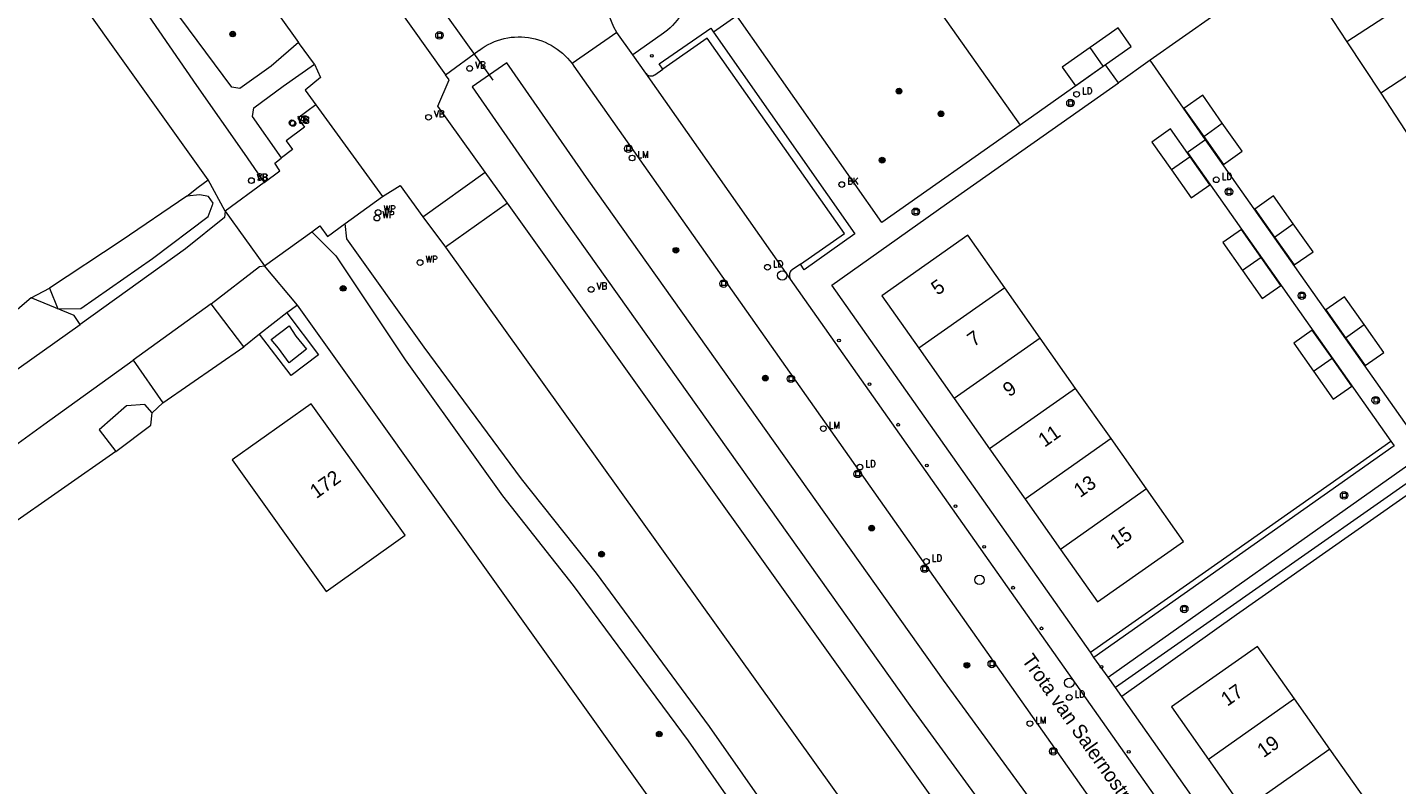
# Model space of a CAD drawing. Header units: metres. Extents: x 138165 to 154469, y 480134 to 494189.
# Tile 988 of 1056: x 150992 to 151112, y 483875 to 483942. Entities that reach past the tile are written whole.
import ezdxf

# ---------------------------------------------------------------- set-up
doc = ezdxf.new("R2010")
doc.units = ezdxf.units.M
doc.header["$LTSCALE"] = 0.001
doc.header["$MEASUREMENT"] = 0
for name, color, linetype, lineweight in [('Level 5', 7, 'Continuous', 0), ('TOP-L-duiker', 7, 'Continuous', 0), ('TOP-L-topo objecten punt', 7, 'Continuous', 0), ('TOP-L-topo objecten vlak', 7, 'Continuous', 0), ('TOP-T-topo huisnummering naamgeving', 7, 'Continuous', 0)]:
    doc.layers.add(name, color=color, linetype=linetype, lineweight=lineweight)
doc.styles.add('Style-INTL_ISO', font='INTL_ISO.shx')
doc.styles.add('Style-STANDARD', font='STANDARD.shx')

# ---------------------------------------------------------------- blocks, each defined once
blk = doc.blocks.new('24')
at = {"layer": 'TOP-L-topo objecten punt', "color": 7, "linetype": 'Continuous', "lineweight": 0}
for radius in [0.025, 0.0182, 0.0115, 0.005]:
    blk.add_circle((0, 0), radius, dxfattribs=at)
blk = doc.blocks.new('73')
at = {"layer": 'TOP-L-topo objecten punt', "color": 7, "linetype": 'Continuous', "lineweight": 0}
blk.add_circle((0, 0), 0.025, dxfattribs=at)
at = {"layer": 'TOP-L-topo objecten punt', "color": 7, "linetype": 'Continuous', "lineweight": 0, "style": 'Style-STANDARD'}
blk.add_text('WP', height=0.06, dxfattribs=at).set_placement((0.0483, 0))
blk = doc.blocks.new('39')
at = {"layer": 'TOP-L-topo objecten punt', "color": 7, "linetype": 'Continuous', "lineweight": 0}
for p, q in [((0.0175, 0.0175), (-0.0175, 0.0175)), ((-0.0175, 0.0175), (-0.0175, -0.0175)), ((0.0175, 0.0175), (0.0175, -0.0175)), ((0.0175, -0.0175), (-0.0175, -0.0175))]:
    blk.add_line(p, q, dxfattribs=at)
blk.add_circle((0, 0), 0.0332, dxfattribs=at)
blk = doc.blocks.new('121')
at = {"layer": 'TOP-L-topo objecten punt', "color": 7, "linetype": 'Continuous', "lineweight": 0}
blk.add_circle((0, 0), 0.025, dxfattribs=at)
at = {"layer": 'TOP-L-topo objecten punt', "color": 7, "linetype": 'Continuous', "lineweight": 0, "style": 'Style-STANDARD'}
blk.add_text('LD', height=0.06, dxfattribs=at).set_placement((0.0483, 0))
blk = doc.blocks.new('*U13')
at = {"layer": 'Level 5', "color": 7, "linetype": 'Continuous', "lineweight": 0}
blk.add_circle((0, 0), 0.0415, dxfattribs=at)
blk = doc.blocks.new('150')
at = {"layer": 'Level 5', "color": 7, "linetype": 'Continuous', "lineweight": 0}
blk.add_blockref('*U13', (0, 0), dxfattribs=at)
blk = doc.blocks.new('72')
at = {"layer": 'TOP-L-topo objecten punt', "color": 7, "linetype": 'Continuous', "lineweight": 0}
blk.add_circle((0, 0), 0.025, dxfattribs=at)
at = {"layer": 'TOP-L-topo objecten punt', "color": 7, "linetype": 'Continuous', "lineweight": 0, "style": 'Style-STANDARD'}
blk.add_text('BK', height=0.06, dxfattribs=at).set_placement((0.0483, 0))
blk = doc.blocks.new('10')
at = {"layer": 'TOP-L-topo objecten punt', "linetype": 'Continuous', "lineweight": 0}
blk.add_circle((0, 0), 0.0125, dxfattribs=at)
blk = doc.blocks.new('16')
at = {"layer": 'TOP-L-topo objecten punt', "color": 7, "linetype": 'Continuous', "lineweight": 0}
blk.add_circle((0, 0), 0.025, dxfattribs=at)
at = {"layer": 'TOP-L-topo objecten punt', "color": 7, "linetype": 'Continuous', "lineweight": 0, "style": 'Style-STANDARD'}
blk.add_text('LM', height=0.06, dxfattribs=at).set_placement((0.0483, 0))
blk = doc.blocks.new('14')
at = {"layer": 'TOP-L-topo objecten punt', "color": 7, "linetype": 'Continuous', "lineweight": 0}
blk.add_circle((0, 0), 0.025, dxfattribs=at)
at = {"layer": 'TOP-L-topo objecten punt', "color": 7, "linetype": 'Continuous', "lineweight": 0, "style": 'Style-STANDARD'}
blk.add_text('VB', height=0.06, dxfattribs=at).set_placement((0.0483, 0))
blk = doc.blocks.new('175')
at = {"layer": 'TOP-L-topo objecten punt', "color": 7, "linetype": 'Continuous', "lineweight": 0}
blk.add_circle((0, 0), 0.025, dxfattribs=at)
at = {"layer": 'TOP-L-topo objecten punt', "color": 7, "linetype": 'Continuous', "lineweight": 0, "style": 'Style-STANDARD'}
blk.add_text('SB', height=0.06, dxfattribs=at).set_placement((0.0483, 0))

msp = doc.modelspace()

# ---------------------------------------------------------------- linework, layer by layer
at = {"layer": 'TOP-L-duiker', "flags": 128}
msp.add_lwpolyline([(151023.48, 483950.29), (151032.87, 483937.16)], dxfattribs=at)
at = {"layer": 'TOP-L-topo objecten vlak', "flags": 128}
for points in [[(150887.02, 484112.33), (150891.21, 484102.97), (150894.4, 484097.28), (150909.22, 484077.41), (150918.59, 484064.23), (150933.42, 484043.6), (150960.76, 484003.61), (150973.32, 483985.55), (150985.47, 483968.48), (150997.85, 483949.81), (151006.86, 483936.68), (151011.05, 483930.72), (151012.81, 483928.18)], [(151015.82, 483940.46), (151013.41, 483938.39), (151010.66, 483936.43), (151009.95, 483936.54), (150999.33, 483950.9), (150987.08, 483969.83), (150974.93, 483986.73), (150962.19, 484004.71), (150934.95, 484044.8), (150921.14, 484064.43), (150921.01, 484065.47), (150924.56, 484068.01)], [(151043.74, 483941.35), (151043.48, 483941.82), (151043.26, 483942.31), (151043.08, 483942.82), (151042.95, 483943.35), (151042.87, 483943.88), (151042.83, 483944.42), (151042.84, 483944.96), (151042.9, 483945.49), (151043.01, 483946.02), (151043.17, 483946.53), (151043.37, 483947.03), (151043.61, 483947.52), (151043.9, 483947.97), (151044.22, 483948.4), (151044.59, 483948.8), (151044.98, 483949.16), (151045.41, 483949.49), (151045.87, 483949.78), (151060.07, 483959.82)], [(151007.88, 483928.41), (151000, 483939.46), (150988.77, 483955.2)], [(151066.26, 483951.44), (151079.14, 483933.22)], [(151116.03, 483945.91), (151112.95, 483950.62), (151104.72, 483945.24), (151107.8, 483940.53)], [(151022.47, 483946.41), (151028.72, 483937.63)], [(151116.03, 483945.91), (151107.8, 483940.53)], [(151012.27, 483945.45), (151015.82, 483940.46)], [(151050.75, 483944.62), (151050.54, 483944.45), (151050.35, 483944.27), (151050.16, 483944.08), (151049.99, 483943.87), (151049.83, 483943.66), (151049.68, 483943.44), (151049.55, 483943.2), (151049.54, 483943.19), (151049.38, 483942.93), (151049.21, 483942.67), (151049.03, 483942.43), (151048.84, 483942.19), (151048.63, 483941.97), (151048.41, 483941.75), (151048.18, 483941.55), (151047.94, 483941.36), (151047.85, 483941.29), (151045.15, 483939.38)], [(151054.26, 483942.82), (151052.21, 483941.38)], [(151079.14, 483933.22), (151066.99, 483924.67), (151054.26, 483942.82)], [(151096.21, 483942.89), (151090.52, 483938.91)], [(151043.74, 483941.35), (151039.81, 483938.62)], [(151045.15, 483939.38), (151043.74, 483941.35)], [(151047.78, 483938.14), (151047.46, 483938.59), (151051.98, 483941.71), (151052.21, 483941.38)], [(151052.21, 483941.38), (151064.63, 483923.67), (151060.18, 483920.52), (151059.85, 483921.01)], [(151086.42, 483938.39), (151088.87, 483940.12), (151087.72, 483941.75), (151085.27, 483940.03)], [(151118.99, 483941.39), (151110.76, 483936.01)], [(151017.21, 483938.55), (151015.82, 483940.46)], [(151028.72, 483937.63), (151031.66, 483939.78), (151031.68, 483939.79), (151031.92, 483939.97), (151032.18, 483940.13), (151032.45, 483940.28), (151032.72, 483940.42), (151033, 483940.54), (151033.28, 483940.64), (151033.57, 483940.73), (151033.87, 483940.81), (151034.17, 483940.87), (151034.47, 483940.92), (151034.77, 483940.94), (151035.08, 483940.96), (151035.38, 483940.95), (151035.68, 483940.93), (151035.98, 483940.9), (151036.29, 483940.85), (151036.58, 483940.78), (151036.88, 483940.7), (151037.16, 483940.6), (151037.45, 483940.49), (151037.72, 483940.36), (151037.99, 483940.22), (151038.25, 483940.06), (151038.51, 483939.89), (151038.75, 483939.71), (151038.98, 483939.52), (151039.21, 483939.31), (151039.42, 483939.09), (151039.62, 483938.86), (151039.81, 483938.62)], [(151059.85, 483921.01), (151063.73, 483923.69), (151051.67, 483940.85), (151047.78, 483938.14)], [(151085.27, 483940.03), (151082.82, 483938.3), (151083.97, 483936.66), (151086.42, 483938.39)], [(151086.42, 483938.39), (151085.27, 483940.03)], [(151107.8, 483940.53), (151110.76, 483936.01)], [(151046.29, 483937.77), (151045.15, 483939.38)], [(151090.52, 483938.91), (151087.75, 483936.92)], [(151095.4, 483931.91), (151090.52, 483938.91)], [(151014.32, 483930.34), (151011.78, 483933.98), (151011.89, 483934.72), (151014.47, 483936.62), (151017.21, 483938.55)], [(151017.21, 483938.55), (151017.73, 483937.39), (151016.39, 483936.29), (151017.33, 483935.01)], [(151032.19, 483929.09), (151028.05, 483934.89), (151029.02, 483937.2), (151028.72, 483937.63)], [(151104.43, 483834.3), (151107.49, 483836.46), (151072.41, 483884.5), (151041.28, 483928.32), (151034.09, 483938.67), (151031.05, 483936.58), (151038.46, 483925.91), (151069.45, 483882.28), (151104.43, 483834.3)], [(151039.81, 483938.62), (151039.98, 483938.38), (151110.83, 483837.81)], [(151046.29, 483937.77), (151046.31, 483937.74), (151046.37, 483937.67), (151046.45, 483937.61), (151046.53, 483937.57), (151046.62, 483937.54), (151046.71, 483937.53), (151046.81, 483937.53), (151046.9, 483937.55), (151046.99, 483937.59), (151047.07, 483937.63), (151047.08, 483937.64), (151047.78, 483938.14)], [(151058.98, 483919.71), (151046.29, 483937.77)], [(151087.75, 483936.92), (151086.62, 483938.5), (151079.14, 483933.22)], [(151085.3, 483886.95), (151062.59, 483919.16), (151072.67, 483926.3), (151087.75, 483936.92)], [(151096.86, 483933.38), (151095.14, 483935.83), (151093.5, 483934.68), (151095.23, 483932.23)], [(151110.76, 483936.01), (151113.71, 483931.49)], [(151017.33, 483935.01), (151015.76, 483933.83), (151016.33, 483933.04), (151014.72, 483931.85), (151015.28, 483931.08), (151014.32, 483930.34)], [(151017.33, 483935.01), (151023.18, 483926.94)], [(151094.05, 483930.43), (151092.32, 483932.88), (151090.68, 483931.73), (151092.41, 483929.28)], [(151095.23, 483932.23), (151096.96, 483929.77), (151098.59, 483930.93), (151096.86, 483933.38)], [(151095.23, 483932.23), (151096.86, 483933.38)], [(151095.4, 483931.91), (151093.82, 483930.82), (151111.64, 483905.48)], [(151113.23, 483906.61), (151095.4, 483931.91)], [(151012.81, 483928.18), (151014.18, 483929.19), (151013.73, 483929.87), (151014.29, 483930.31), (151014.32, 483930.34)], [(151094.05, 483930.43), (151092.41, 483929.28)], [(151092.41, 483929.28), (151094.14, 483926.83), (151095.78, 483927.98), (151094.05, 483930.43)], [(151026.73, 483925.18), (151032.19, 483929.09)], [(151034.14, 483926.38), (151032.19, 483929.09)], [(151006.01, 483926.97), (151007.02, 483927.78), (151007.88, 483928.41)], [(151009.37, 483925.67), (151007.88, 483928.41)], [(151012.81, 483928.18), (151009.37, 483925.67)], [(151023.18, 483926.94), (151024.74, 483927.91), (151026.73, 483925.18)], [(150993.98, 483918.9), (150994.71, 483917.1), (150996.71, 483917.12), (151002.99, 483921.5), (151007.9, 483925.21), (151008.33, 483926.36), (151007.93, 483926.94), (151007.17, 483927.09), (151006.01, 483926.97)], [(151006.01, 483926.97), (151000.24, 483923.05), (150993.98, 483918.9)], [(151019.92, 483924.58), (151023.18, 483926.94)], [(151103.09, 483924.54), (151101.36, 483927), (151099.73, 483925.84), (151101.45, 483923.39)], [(151009.37, 483925.67), (151009.31, 483925.12), (151005.9, 483922.37), (150996.66, 483915.73)], [(151009.37, 483925.67), (151012.84, 483920.87)], [(151034.14, 483926.38), (151028.71, 483922.51)], [(151073.27, 483871.59), (151034.14, 483926.38)], [(151016.99, 483923.85), (151017.69, 483924.38), (151018.36, 483923.45), (151019.92, 483924.58)], [(151066.71, 483859.22), (151051.86, 483880.44), (151041.95, 483893.91), (151035.38, 483902.17), (151026.84, 483913.73), (151020.04, 483923.25), (151019.92, 483924.58)], [(151026.73, 483925.18), (151028.71, 483922.51)], [(151101.45, 483923.39), (151103.18, 483920.94), (151104.82, 483922.09), (151103.09, 483924.54)], [(151101.45, 483923.39), (151103.09, 483924.54)], [(151012.84, 483920.87), (151016.99, 483923.85)], [(151016.99, 483923.85), (151019.08, 483921.75), (151025.18, 483912.63), (151033.71, 483900.68), (151039.92, 483892.81), (151049.99, 483879.19), (151065.43, 483857.05)], [(151077.77, 483918.94), (151074.53, 483923.55), (151066.99, 483918.23), (151070.23, 483913.63)], [(151100.27, 483921.6), (151098.54, 483924.06), (151096.91, 483922.9), (151098.64, 483920.45)], [(151028.71, 483922.51), (151067.86, 483867.8)], [(151008.14, 483917.54), (151012.4, 483920.8), (151012.84, 483920.87)], [(151015.73, 483917.42), (151012.84, 483920.87)], [(151059.85, 483921.01), (151059.13, 483920.52), (151059.13, 483920.52), (151059.09, 483920.49), (151059.02, 483920.42), (151058.96, 483920.34), (151058.92, 483920.26), (151058.89, 483920.17), (151058.88, 483920.07), (151058.88, 483919.98), (151058.9, 483919.89), (151058.93, 483919.8), (151058.98, 483919.71)], [(151100.27, 483921.6), (151098.64, 483920.45)], [(151098.64, 483920.45), (151100.36, 483918), (151102, 483919.15), (151100.27, 483921.6)], [(151114.63, 483840.76), (151058.98, 483919.71)], [(150992.36, 483918.07), (150993.98, 483918.9)], [(151077.77, 483918.94), (151070.23, 483913.63)], [(151080.89, 483914.53), (151077.77, 483918.94)], [(150992.36, 483918.07), (150988.51, 483914.79)], [(150996.66, 483915.73), (150996.12, 483916.51), (150992.36, 483918.07)], [(151008.14, 483917.54), (151001.32, 483912.6)], [(151011.02, 483913.76), (151008.14, 483917.54)], [(151015.73, 483917.42), (151014.78, 483916.74)], [(151061.14, 483853.78), (151051.07, 483867.9), (151015.73, 483917.42)], [(151109.31, 483915.71), (151107.58, 483918.16), (151105.95, 483917.01), (151107.68, 483914.56)], [(151014.78, 483916.74), (151012.38, 483914.88)], [(151014.78, 483916.74), (151017.57, 483913.07), (151015.17, 483911.25), (151012.38, 483914.88)], [(150990.18, 483911.14), (150996.66, 483915.73)], [(151012.38, 483914.88), (151011.02, 483913.76)], [(151014.98, 483915.59), (151015.58, 483914.69), (151016.52, 483913.55), (151014.98, 483912.36), (151014.07, 483913.65), (151013.42, 483914.41), (151014.98, 483915.59)], [(151106.49, 483912.77), (151104.76, 483915.23), (151103.13, 483914.07), (151104.86, 483911.62)], [(151107.68, 483914.56), (151109.41, 483912.11), (151111.04, 483913.26), (151109.31, 483915.71)], [(151107.68, 483914.56), (151109.31, 483915.71)], [(151003.92, 483908.85), (151011.02, 483913.76)], [(151070.23, 483913.63), (151073.34, 483909.21)], [(151080.89, 483914.53), (151073.34, 483909.21)], [(151083.99, 483910.11), (151080.89, 483914.53)], [(150942.24, 483869.46), (150942.14, 483869.6), (150953.12, 483877.61), (150960.18, 483882.73), (150973.5, 483892.43), (150993.48, 483906.95), (151001.32, 483912.6)], [(151001.32, 483912.6), (151003.92, 483908.85)], [(151104.86, 483911.62), (151106.58, 483909.17), (151108.22, 483910.32), (151106.49, 483912.77)], [(151104.86, 483911.62), (151106.49, 483912.77)], [(151083.99, 483910.11), (151076.45, 483904.8)], [(151087.11, 483905.7), (151083.99, 483910.11)], [(151002.97, 483907.96), (151002.32, 483908.71), (151000.71, 483908.59), (150998.31, 483906.48), (150999.79, 483904.58)], [(151003.92, 483908.85), (151002.97, 483907.96)], [(151016.92, 483908.77), (151010, 483903.83), (151018.24, 483892.29), (151025.16, 483897.23), (151016.92, 483908.77)], [(151073.34, 483909.21), (151076.45, 483904.8)], [(150999.79, 483904.58), (151002.86, 483906.89), (151002.97, 483907.96)], [(151087.11, 483905.7), (151079.56, 483900.38)], [(151085.3, 483886.95), (151095.38, 483894.04), (151111.64, 483905.48)], [(151111.64, 483905.48), (151111.94, 483905.07), (151085.59, 483886.49)], [(151090.22, 483901.29), (151087.11, 483905.7)], [(150999.79, 483904.58), (150956.85, 483874.57), (150946.45, 483865.89)], [(151076.45, 483904.8), (151079.56, 483900.38)], [(151086.85, 483884.77), (151113.15, 483903.38), (151113.86, 483902.36)], [(151113.86, 483902.36), (151087.48, 483883.85)], [(151114.36, 483901.65), (151098.11, 483890.25), (151088.05, 483883.07)], [(151079.56, 483900.38), (151082.67, 483895.97)], [(151090.22, 483901.29), (151082.67, 483895.97)], [(151082.67, 483895.97), (151085.92, 483891.37), (151093.46, 483896.68), (151090.22, 483901.29)], [(151103.2, 483882.87), (151099.95, 483887.47), (151092.41, 483882.16), (151095.65, 483877.55)], [(151085.59, 483886.49), (151085.3, 483886.95)], [(151086.85, 483884.77), (151085.59, 483886.49)], [(151087.48, 483883.85), (151086.85, 483884.77)], [(151088.05, 483883.07), (151087.48, 483883.85)], [(151116.75, 483842.28), (151088.05, 483883.07)], [(151103.2, 483882.87), (151095.65, 483877.55)], [(151106.3, 483878.46), (151103.2, 483882.87)], [(151095.65, 483877.55), (151098.76, 483873.14)], [(151106.3, 483878.46), (151098.76, 483873.14)], [(151109.42, 483874.04), (151106.3, 483878.46)]]:
    msp.add_lwpolyline(points, dxfattribs=at)

# ---------------------------------------------------------------- block references
at = {"layer": 'TOP-L-topo objecten punt', "xscale": 10, "yscale": 10, "zscale": 10}
for name, p in [('24', (151010.04, 483941.21)), ('39', (151028.18, 483941.09)), ('14', (151030.83, 483938.19)), ('10', (151046.81, 483939.3)), ('24', (151068.5, 483936.2)), ('121', (151084.08, 483935.92)), ('39', (151083.54, 483935.15)), ('14', (151015.24, 483933.42)), ('175', (151015.33, 483933.36)), ('14', (151027.22, 483933.9)), ('24', (151072.18, 483934.21)), ('39', (151044.75, 483931.15)), ('16', (151045.08, 483930.33)), ('24', (151067.02, 483930.14)), ('175', (151011.68, 483928.35)), ('14', (151011.68, 483928.34)), ('72', (151063.48, 483928)), ('121', (151096.33, 483928.42)), ('39', (151097.44, 483927.37)), ('73', (151022.69, 483925.06)), ('73', (151022.8, 483925.55)), ('39', (151069.97, 483925.61)), ('24', (151048.92, 483922.23)), ('73', (151026.48, 483921.15)), ('121', (151056.96, 483920.74)), ('39', (151053.11, 483919.31)), ('150', (151058.25, 483920.02)), ('24', (151019.73, 483918.89)), ('14', (151041.49, 483918.8)), ('39', (151103.84, 483918.25)), ('10', (151063.23, 483914.31)), ('24', (151056.77, 483911.01)), ('39', (151059.01, 483910.95)), ('10', (151065.91, 483910.48)), ('39', (151110.32, 483909.07)), ('16', (151061.86, 483906.58)), ('10', (151068.43, 483906.92)), ('39', (151064.87, 483902.61)), ('121', (151065.07, 483903.2)), ('10', (151070.94, 483903.34)), ('39', (151107.55, 483900.72)), ('10', (151073.46, 483899.77)), ('24', (151066.1, 483897.85)), ('24', (151042.4, 483895.57)), ('121', (151070.9, 483894.92)), ('10', (151075.97, 483896.21)), ('39', (151070.74, 483894.28)), ('150', (151075.56, 483893.31)), ('10', (151078.5, 483892.62)), ('39', (151093.52, 483890.76)), ('10', (151081, 483889.05)), ('24', (151074.45, 483885.81)), ('39', (151076.64, 483885.93)), ('150', (151083.44, 483884.28)), ('10', (151086.26, 483885.67)), ('121', (151083.43, 483882.99)), ('16', (151079.98, 483880.69)), ('24', (151047.46, 483879.78)), ('39', (151082.03, 483878.27)), ('10', (151088.65, 483878.22))]:
    msp.add_blockref(name, p, dxfattribs=at)

# ---------------------------------------------------------------- texts
at = {"layer": 'TOP-T-topo huisnummering naamgeving', "style": 'Style-INTL_ISO'}
for s, rotation, p in [('5', 35.2, (151071.88, 483918.23)), ('7', 35.2, (151075.05, 483913.72)), ('9', 35.2, (151078.17, 483909.31)), ('11', 35.2, (151081.27, 483904.9)), ('172', 35.5, (151017.38, 483900.39)), ('13', 35.2, (151084.39, 483900.48)), ('15', 35.2, (151087.56, 483895.97)), ('Trota van Salernostraat', 305.2, (151079.22, 483886.26)), ('17', 35.2, (151097.3, 483882.16)), ('19', 35.2, (151100.48, 483877.65))]:
    msp.add_text(s, height=1.25, rotation=rotation, dxfattribs=at).set_placement(p)

doc.saveas('drawing.dxf')
